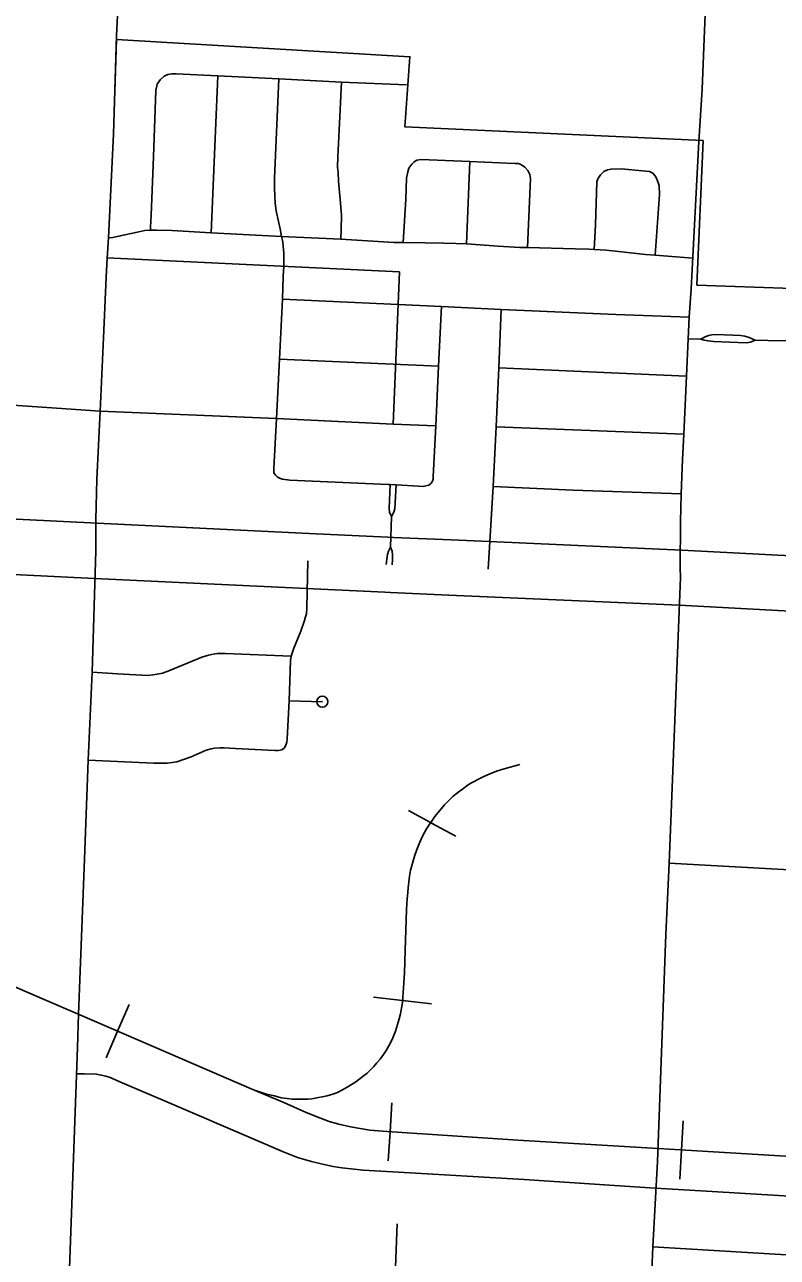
# Model space of a CAD drawing. Extents: x 653372 to 905732, y 627442 to 787275.
# Drawn here: x 680953 to 684356, y 739676 to 745249 of the extents above; entities that cross this region are included whole.
import ezdxf

# ---------------------------------------------------------------- set-up
doc = ezdxf.new("R2010")
doc.units = 0
for name, color, linetype in [('15', 7, 'Continuous'), ('33', 7, 'Continuous'), ('34', 7, 'Continuous'), ('40', 7, 'Continuous'), ('6', 7, 'Continuous')]:
    doc.layers.add(name, color=color, linetype=linetype)

msp = doc.modelspace()

# ---------------------------------------------------------------- linework, layer by layer
at = {"layer": '15'}
for points in [[(674055.1, 743338.2), (674933.5, 743298.8), (675764.1, 743263.3), (676102.5, 743246.2), (677128.2, 743197.8), (677651.3, 743173.3), (677957.3, 743157.7), (678692, 743119.1), (679373.4, 743086.6), (679906.4, 743062.3), (680610.7, 743028), (681281, 742994.8), (682239.3, 742949), (682595.1, 742932.4), (682621, 742930.7), (682881.5, 742919.2), (683054.5, 742911.5), (683924.1, 742873.5), (684678.2, 742833.8)], [(684666.1, 742584.1), (683912, 742623.8), (683043.4, 742661.8), (682870.4, 742669.5), (682607.5, 742681.1), (682581.3, 742682.7), (682227.5, 742699.3), (681268.8, 742745.1), (680598.5, 742778.3), (679894.7, 742812.6), (679361.7, 742836.9), (678679.5, 742869.4), (677944.3, 742908), (677639.1, 742923.6), (677116.5, 742948.1), (676090.3, 742996.5), (675752.4, 743013.6), (674922.5, 743049), (674043.4, 743088.5)]]:
    msp.add_lwpolyline(points, dxfattribs=at)
at = {"layer": '33'}
for points in [[(681368.4, 745199.7), (681383.8, 745501.6)], [(684033.2, 745364.9), (684027.5, 745221.8), (684015.5, 744957.3), (684000.8, 744720.7), (683966.5, 744054.1), (683956.7, 743925.7), (683953, 743829), (683945.3, 743660.3), (683933, 743396.7), (683928, 743283.1), (683921.8, 743126.9), (683917.6, 743001.5), (683916.7, 742793.3), (683918.1, 742748.7)], [(681274.9, 742870), (681274.5, 743009.8), (681278.8, 743193.6), (681293.9, 743500.7), (681309.2, 743832.6), (681321.2, 744106.4), (681326.4, 744193), (681331.6, 744284.9), (681353.9, 744754), (681368.4, 745199.7)], [(681521.7, 744320.2), (681521.5, 744333.4), (681524.2, 744387.9), (681535, 744651.6), (681545.7, 744950.4), (681552.8, 744979.2), (681565.3, 744999.3), (681583.4, 745015.3), (681600.7, 745022.7), (681619, 745026.2), (681637.8, 745026.2), (681826, 745017.5), (682102.9, 745003.4), (682385.9, 744989.2), (682679, 744977.3)], [(681796.7, 744307.4), (681826, 745017.5)], [(682102.9, 745003.4), (682083.2, 744554.6), (682082.9, 744509.6), (682083.6, 744474.9), (682086, 744441.3), (682090.1, 744407), (682100.6, 744358.4), (682108.1, 744326.3), (682113.9, 744291.4)], [(682382.2, 744279), (682384.7, 744322.7), (682385.5, 744387.5), (682380.2, 744458.2), (682372.5, 744540.9), (682369.7, 744581), (682367, 744604.4), (682369, 744651.6), (682374.3, 744771.4), (682385.9, 744989.2)], [(681331.6, 744284.9), (681351.2, 744286.1), (681385.5, 744293.6), (681455.4, 744309.1), (681496.6, 744317.5), (681521.7, 744320.2), (681548.4, 744320), (681617.7, 744317.9), (681796.7, 744307.4), (682113.9, 744291.4), (682382.2, 744279), (682622.9, 744263.8)], [(682091.5, 743468), (682105.8, 743735.9), (682118.3, 744007.6), (682122.3, 744111), (682124.2, 744155), (682125.1, 744182.6), (682124.2, 744217.4), (682122.4, 744245.1), (682119.7, 744266.9), (682113.9, 744291.4)], [(682118.3, 744007.6), (682838, 743974), (683107.1, 743961), (683625.4, 743938.1), (683956.7, 743925.7)], [(682838, 743974), (682824.1, 743704.6), (682811.4, 743434.8), (682800.6, 743205.7), (682800.1, 743194.2), (682796.7, 743184.8), (682790.5, 743175.8), (682779.8, 743167.5), (682766.6, 743163.6), (682755.2, 743161), (682733, 743163), (682632.9, 743168.2), (682606.2, 743169.3), (682597.2, 743169.7), (682152, 743189), (682118.7, 743193.3), (682105.1, 743198.3), (682094.1, 743205.2), (682087.1, 743212.7), (682080.2, 743222.7), (682079.7, 743229.3), (682079.4, 743241.8), (682091.5, 743468)], [(683107.1, 743961), (683097.1, 743696.9), (683084.2, 743430.8), (683071.2, 743160.7), (683049, 742786.7)], [(683953, 743829), (684010.7, 743827.2)], [(684010.7, 743827.2), (684027.2, 743836), (684045.5, 743843.3), (684060.3, 743845.8), (684078, 743848.2), (684154.3, 743845), (684189, 743842.9), (684209.5, 743839.9), (684229.4, 743834.9), (684256.3, 743822.8), (684245.6, 743818.2), (684234.6, 743813.6), (684226.3, 743811.4), (684215.5, 743810.8), (684067.2, 743816.7), (684042.8, 743818.9), (684025.3, 743821.9), (684010.7, 743827.2)], [(685185.2, 743809.6), (684901.1, 743812.7), (684637.2, 743816.7), (684312.5, 743821.1), (684256.3, 743822.8)], [(682105.8, 743735.9), (682824.1, 743704.6)], [(683945.3, 743660.3), (683097.1, 743696.9)], [(682811.4, 743434.8), (682618.6, 743442.6), (682091.5, 743468)], [(683933, 743396.7), (683084.2, 743430.8)], [(682606.2, 743169.3), (682600.4, 743061.5), (682602.5, 743044.4), (682611.9, 743025), (682622.2, 743045.3), (682626.5, 743061.3), (682632.9, 743168.2)], [(683071.2, 743160.7), (683432.6, 743144.3), (683921.8, 743126.9)], [(682611.9, 743025), (682607.3, 742886.6)], [(680969.4, 735003.4), (680994.1, 735623), (681019.1, 736336.4), (681033.8, 736613.2), (681038.7, 736678.5), (681045.6, 736844.3), (681053, 736971.5), (681055.3, 737013.4), (681067.4, 737257.7), (681085.2, 737653.3), (681105.7, 738161.1), (681118.2, 738541.2), (681132.2, 739006.8), (681150, 739459.3), (681191.3, 740624.4), (681196.7, 740774.5), (681223.6, 741475.3), (681240.6, 741922.9), (681257.8, 742320.7), (681274.9, 742870)], [(682588.2, 742807.6), (682590.1, 742831.9), (682592.8, 742853.6), (682597.9, 742868.4), (682607.3, 742886.6), (682614.1, 742868.2), (682616.8, 742852.2), (682615.6, 742831.4), (682614.3, 742805.9)], [(681240.6, 741922.9), (681536.3, 741909.5), (681568.7, 741909.7), (681597.2, 741909.9), (681619.7, 741912.6), (681640.5, 741916.5), (681705.4, 741939.1), (681746.3, 741957.4), (681774.1, 741968.9), (681796, 741975), (681811.8, 741977.3), (681835.3, 741979.4), (681854.8, 741979.3), (681905.6, 741976.1), (682083.6, 741966.9), (682101.4, 741967.5), (682115.5, 741970.4), (682126.3, 741977.9), (682133.4, 741991.1), (682138.3, 742004.4), (682139.9, 742020), (682148.9, 742191.3), (682154.3, 742373.9), (682158, 742393.1), (682159.6, 742398.4), (682170.1, 742429.9), (682201.4, 742506.7), (682218, 742554.8), (682223.4, 742572.2), (682226.6, 742585), (682228.5, 742612.3), (682233.4, 742824.1)], [(683918.1, 742748.7), (683867.4, 741458), (683851.6, 741135.2), (683814.9, 740109), (683793.8, 739722.9), (683788.8, 739615.1), (683775.3, 739305.3), (683765.1, 738999.4), (683754.6, 738773.2), (683751.4, 738695.4), (683741.8, 738421.4), (683716.7, 737773.5), (683706.6, 737525.1), (683686.8, 737087.3), (683670.9, 736728.7), (683670.5, 736716.6), (683645.9, 736205.9), (683635.4, 735905.1), (683620.8, 735512.1), (683590.9, 734868.5)], [(683867.4, 741458), (684492.7, 741423.4), (684846, 741404.8), (685148.6, 741388.6), (685169.7, 741799.8), (685179.3, 741988.6), (685211.5, 742685)], [(682158, 742393.1), (681861.7, 742405.9), (681823.1, 742405.4), (681805.7, 742402.6), (681784, 742397.7), (681753.6, 742388.5), (681604.8, 742328.1), (681575.6, 742316.7), (681551.4, 742312.4), (681531.8, 742309.1), (681509.4, 742307), (681372.1, 742313.3), (681257.8, 742320.7)], [(682299, 742188), (682148.9, 742191.3)], [(681187.1, 740505.1), (681224.2, 740505.1), (681278.1, 740503.5), (681299.6, 740500), (681319.8, 740494.5), (681339.9, 740488.3), (681383.4, 740469.5), (681606.5, 740373.9), (681989.6, 740209.8), (682118.4, 740154.3), (682186.2, 740127.8), (682249.3, 740108.4), (682300, 740096.4), (682348, 740086.5), (682387.7, 740081.1), (682442.1, 740074.6), (682483.2, 740070.6), (682695.6, 740057.9), (683211.4, 740027.7), (683779.2, 739989.7), (684035.7, 739975.7), (684587.5, 739941.6)], [(683765.1, 738999.4), (683155.4, 739025.1), (682672.6, 739048.6), (682650.5, 739050.2), (682636.2, 739053.4), (682625.8, 739058.4), (682619.5, 739064.6), (682612.8, 739072.6), (682611.1, 739078.2), (682611.4, 739086.1), (682613.5, 739204.2), (682620.5, 739364.7), (682631.9, 739671.5), (682636.6, 739827.9)], [(684522.3, 739680.2), (683793.8, 739722.9)]]:
    msp.add_lwpolyline(points, dxfattribs=at)
msp.add_circle((682299, 742188), 25, dxfattribs=at)
at = {"layer": '34'}
for points in [[(683226.5, 744241.1), (683240.6, 744553.5), (683236.6, 744571.3), (683227.5, 744589.8), (683213.8, 744605), (683203.2, 744612.7), (683193.1, 744617.5), (683184.7, 744621.2), (683169.9, 744621.6), (682965.1, 744630.1), (682746.1, 744638.9), (682725.5, 744635.6), (682714.5, 744629.1), (682703.4, 744618), (682689.2, 744599.7), (682684.7, 744583.3), (682679.8, 744554.5), (682675.9, 744460.1), (682663.9, 744263.7)], [(682950.1, 744257.4), (682965.1, 744630.1)], [(683528.4, 744232.6), (683533.2, 744344), (683540.7, 744537.7), (683544.5, 744551.2), (683555.9, 744570.2), (683571.7, 744585.1), (683587.8, 744592.6), (683604.4, 744595.5), (683649.4, 744596.4), (683777.5, 744584.1), (683792.6, 744576.8), (683806.4, 744561), (683814.9, 744543.1), (683821.1, 744520.8), (683822.7, 744480.3), (683803.1, 744206.7)], [(682622.9, 744263.8), (682663.9, 744263.7), (682764, 744261.8), (682848.1, 744260.4), (682902.4, 744259.3), (682950.1, 744257.4), (683093.6, 744247.3), (683192.4, 744241), (683226.5, 744241.1), (683442.6, 744234.6), (683504, 744233.3), (683528.4, 744232.6), (683581.7, 744228.7), (683623.7, 744224), (683759.4, 744209.8), (683803.1, 744206.7), (683973.7, 744193.1)]]:
    msp.add_lwpolyline(points, dxfattribs=at)
at = {"layer": '40'}
for p, q in [((682688.1, 741695.3), (682804.1, 741632.3)), ((682785.8, 741642.2), (682901.9, 741579.2)), ((681373.3, 740698.4), (681425.6, 740819.6)), ((682661.6, 740837), (682530.6, 740852.7)), ((682661.6, 740837), (682792.7, 740821.3)), ((681373.3, 740698.4), (681321.1, 740577.2)), ((682605.3, 740243.3), (682613.7, 740375.1)), ((683922.7, 740161.7), (683930.7, 740293.4)), ((682605.3, 740243.3), (682596.8, 740111.6)), ((683922.7, 740161.7), (683914.8, 740029.9))]:
    msp.add_line(p, q, dxfattribs=at)
for points in [[(683191.6, 741904), (683120.5, 741884.4), (683086.4, 741873.3), (683053.9, 741860.8), (683029.4, 741849.4), (683004.4, 741838), (682984.9, 741827.6), (682967.5, 741817.4), (682951.9, 741807.2), (682932.6, 741793.1), (682916.9, 741782.2), (682903.8, 741771.6), (682889.6, 741758.8), (682868.3, 741738.1), (682850.7, 741721.2), (682806.8, 741668.7), (682769.5, 741613.6), (682752.2, 741580.5), (682739.3, 741553.1), (682728.9, 741526.7), (682716.9, 741494.6), (682708.9, 741467.8), (682701.4, 741442), (682697.4, 741426.5), (682693.4, 741399.7), (682690, 741372), (682687.5, 741347.5), (682684.7, 741325.5), (682682.8, 741296.3), (682679.9, 741247.9), (682673.3, 741063.8), (682669.6, 740962.7), (682666.5, 740894.8), (682663.4, 740851.7), (682660.6, 740827.9), (682656.9, 740801.7), (682651.9, 740777.3), (682646.9, 740754.2), (682639.4, 740727.8), (682629.9, 740697.7), (682614.7, 740661.1), (682600, 740631.9), (682588, 740611.6), (682574.9, 740592.8), (682560, 740571.9), (682545.8, 740555.4), (682529.9, 740537), (682515.8, 740522.2), (682500.8, 740508.4), (682484, 740495), (682450.1, 740469.8), (682418.5, 740449.7), (682390.6, 740433.1), (682366.9, 740421.8), (682346.8, 740414.2), (682335.2, 740409.9), (682320.5, 740405.8), (682298.3, 740401.4), (682281.1, 740398), (682251.6, 740393.2), (682234.1, 740391.6), (682213.9, 740390.8), (682190.8, 740390.4), (682162.5, 740391.3), (682139.4, 740393.4), (682112.8, 740397.4), (682082.4, 740405.4), (682047.1, 740414.3), (681987.8, 740433.4)], [(683191.6, 741904), (683120.5, 741884.4), (683086.4, 741873.3), (683053.9, 741860.8), (683029.4, 741849.4), (683004.4, 741838), (682984.9, 741827.6), (682967.5, 741817.4), (682951.9, 741807.2), (682932.6, 741793.1), (682916.9, 741782.2), (682903.8, 741771.6), (682889.6, 741758.8), (682868.3, 741738.1), (682850.7, 741721.2), (682806.8, 741668.7), (682769.5, 741613.6), (682752.2, 741580.5), (682739.3, 741553.1), (682728.9, 741526.7), (682716.9, 741494.6), (682708.9, 741467.8), (682701.4, 741442), (682697.4, 741426.5), (682693.4, 741399.7), (682690, 741372), (682687.5, 741347.5), (682684.7, 741325.5), (682682.8, 741296.3), (682679.9, 741247.9), (682673.3, 741063.8), (682669.6, 740962.7), (682666.5, 740894.8), (682663.4, 740851.7), (682660.6, 740827.9), (682656.9, 740801.7), (682651.9, 740777.3), (682646.9, 740754.2), (682639.4, 740727.8), (682629.9, 740697.7), (682614.7, 740661.1), (682600, 740631.9), (682588, 740611.6), (682574.9, 740592.8), (682560, 740571.9), (682545.8, 740555.4), (682529.9, 740537), (682515.8, 740522.2), (682500.8, 740508.4), (682484, 740495), (682450.1, 740469.8), (682418.5, 740449.7), (682390.6, 740433.1), (682366.9, 740421.8), (682346.8, 740414.2), (682335.2, 740409.9), (682320.5, 740405.8), (682298.3, 740401.4), (682281.1, 740398), (682251.6, 740393.2), (682234.1, 740391.6), (682213.9, 740390.8), (682190.8, 740390.4), (682162.5, 740391.3), (682139.4, 740393.4), (682112.8, 740397.4), (682082.4, 740405.4), (682047.1, 740414.3), (681987.8, 740433.4)], [(685094.5, 740091), (683817.9, 740168), (683182.7, 740206.3), (682592.6, 740244.1), (682514.1, 740251.1), (682470.3, 740257.9), (682425.7, 740266.2), (682373.6, 740278.5), (682329.9, 740290.7), (682290.9, 740305), (682225.3, 740330.9), (682125.5, 740375.6), (681987.8, 740433.4), (681202.7, 740771.9), (681040.8, 740840.9), (680166.9, 741217.6)], [(685094.5, 740091), (683817.9, 740168), (683182.7, 740206.3), (682592.6, 740244.1), (682514.1, 740251.1), (682470.3, 740257.9), (682425.7, 740266.2), (682373.6, 740278.5), (682329.9, 740290.7), (682290.9, 740305), (682225.3, 740330.9), (682125.5, 740375.6), (681987.8, 740433.4), (681202.7, 740771.9), (681040.8, 740840.9), (680166.9, 741217.6)]]:
    msp.add_lwpolyline(points, dxfattribs=at)
at = {"layer": '6'}
for points in [[(687500.4, 745224.1), (687448.2, 744239.1), (687937.7, 744216.6), (687956.8, 744630.7), (688684.8, 744601.9), (688643.4, 743859.8), (687267.1, 743916.1), (685536.4, 744005.3), (685290.2, 744026.4), (683991.4, 744070.3)], [(681367.8, 745182), (681360.1, 744945.9)], [(683991.4, 744070.3), (684020.2, 744724.9), (682671.5, 744786.9), (682694.7, 745103.6), (681367.5, 745182)], [(681325.1, 744195.1), (682647.4, 744130.5), (682618.6, 743442.6)], [(682091.5, 743467.9), (681294.3, 743501.3), (680723.6, 743541)]]:
    msp.add_lwpolyline(points, dxfattribs=at)

doc.saveas('drawing.dxf')
